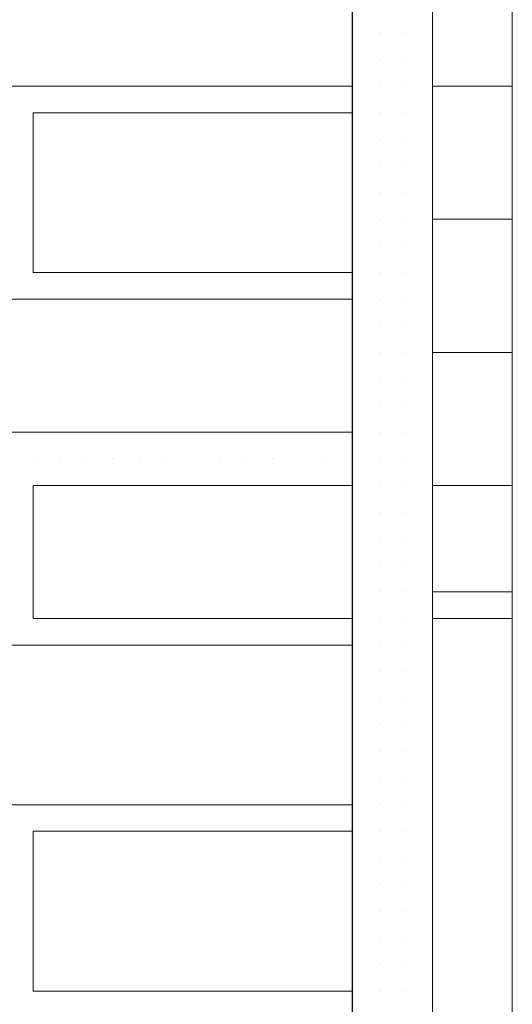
# Model space of a CAD drawing. Header units: metres. Extents: x 5.7 to 89.8, y 4 to 63.5.
# Tile 453 of 475: x 73.041 to 73.22, y 50.334 to 50.691. Entities that reach past the tile are written whole.
import ezdxf

# ---------------------------------------------------------------- set-up
doc = ezdxf.new("R2010")
doc.units = ezdxf.units.M
doc.header["$MEASUREMENT"] = 0
for name, color, linetype in [('PDF17_hatch-borshi', 7, 'Continuous'), ('PDF17_kaff', 7, 'Continuous'), ('PDF17_wall', 7, 'Continuous')]:
    doc.layers.add(name, color=color, linetype=linetype)

msp = doc.modelspace()

# ---------------------------------------------------------------- linework, layer by layer
at = {"layer": 'PDF17_hatch-borshi', "lineweight": 18}
for points in [[(73.16181, 50.6858), (73.16181, 50.6858)], [(73.16181, 50.6858), (73.16181, 50.6858)], [(73.16181, 50.6858), (73.16181, 50.6858)], [(73.16181, 50.6858), (73.16181, 50.6858)], [(73.17144, 50.6858), (73.17144, 50.6858)], [(73.17144, 50.6858), (73.17144, 50.6858)], [(73.17144, 50.6858), (73.17144, 50.6858)], [(73.17144, 50.6858), (73.17144, 50.6858)], [(73.18107, 50.6858), (73.18107, 50.6858)], [(73.18107, 50.6858), (73.18107, 50.6858)], [(73.18107, 50.6858), (73.18107, 50.6858)], [(73.18107, 50.6858), (73.18107, 50.6858)], [(73.1907, 50.6858), (73.1907, 50.6858)], [(73.1907, 50.6858), (73.1907, 50.6858)], [(73.17144, 50.67616), (73.17144, 50.67616)], [(73.17144, 50.67616), (73.17144, 50.67616)], [(73.17144, 50.67616), (73.17144, 50.67616)], [(73.17144, 50.67616), (73.17144, 50.67616)], [(73.18107, 50.67616), (73.18107, 50.67616)], [(73.18107, 50.67616), (73.18107, 50.67616)], [(73.18107, 50.67616), (73.18107, 50.67616)], [(73.1907, 50.67616), (73.1907, 50.67616)], [(73.1907, 50.67616), (73.1907, 50.67616)], [(73.1907, 50.67616), (73.1907, 50.67616)], [(73.1907, 50.67616), (73.1907, 50.67616)], [(73.16181, 50.66653), (72.93066, 50.66653)], [(73.04623, 50.66653), (73.04623, 50.66653)], [(73.04623, 50.66653), (73.04623, 50.66653)], [(73.05586, 50.66653), (73.05586, 50.66653)], [(73.05586, 50.66653), (73.05586, 50.66653)], [(73.06549, 50.66653), (73.06549, 50.66653)], [(73.07512, 50.66653), (73.07512, 50.66653)], [(73.08476, 50.66653), (73.08476, 50.66653)], [(73.09439, 50.66653), (73.09439, 50.66653)], [(73.12328, 50.66653), (73.12328, 50.66653)], [(73.14254, 50.66653), (73.14254, 50.66653)], [(73.16181, 50.66653), (73.16181, 50.66653)], [(73.17144, 50.66653), (73.17144, 50.66653)], [(73.17144, 50.66653), (73.17144, 50.66653)], [(73.18107, 50.66653), (73.18107, 50.66653)], [(73.18107, 50.66653), (73.18107, 50.66653)], [(73.18107, 50.66653), (73.18107, 50.66653)], [(73.18107, 50.66653), (73.18107, 50.66653)], [(73.1907, 50.66653), (73.1907, 50.66653)], [(73.1907, 50.66653), (73.1907, 50.66653)], [(73.1907, 50.66653), (73.1907, 50.66653)], [(73.1907, 50.66653), (73.1907, 50.66653)], [(73.16181, 50.6569), (73.04623, 50.6569), (73.04623, 50.59911), (73.16181, 50.59911)], [(73.04623, 50.6569), (73.04623, 50.6569)], [(73.06549, 50.6569), (73.06549, 50.6569)], [(73.06549, 50.6569), (73.06549, 50.6569)], [(73.08476, 50.6569), (73.08476, 50.6569)], [(73.09439, 50.6569), (73.09439, 50.6569)], [(73.11365, 50.6569), (73.11365, 50.6569)], [(73.11365, 50.6569), (73.11365, 50.6569)], [(73.12328, 50.6569), (73.12328, 50.6569)], [(73.13291, 50.6569), (73.13291, 50.6569)], [(73.15217, 50.6569), (73.15217, 50.6569)], [(73.15217, 50.6569), (73.15217, 50.6569)], [(73.15217, 50.6569), (73.15217, 50.6569)], [(73.16181, 50.6569), (73.16181, 50.6569)], [(73.16181, 50.6569), (73.16181, 50.6569)], [(73.16181, 50.6569), (73.16181, 50.6569)], [(73.17144, 50.6569), (73.17144, 50.6569)], [(73.17144, 50.6569), (73.17144, 50.6569)], [(73.17144, 50.6569), (73.17144, 50.6569)], [(73.17144, 50.6569), (73.17144, 50.6569)], [(73.18107, 50.6569), (73.18107, 50.6569)], [(73.18107, 50.6569), (73.18107, 50.6569)], [(73.1907, 50.6569), (73.1907, 50.6569)], [(73.1907, 50.6569), (73.1907, 50.6569)], [(73.1907, 50.6569), (73.1907, 50.6569)], [(73.16181, 50.64727), (73.16181, 50.64727)], [(73.16181, 50.64727), (73.16181, 50.64727)], [(73.17144, 50.64727), (73.17144, 50.64727)], [(73.17144, 50.64727), (73.17144, 50.64727)], [(73.17144, 50.64727), (73.17144, 50.64727)], [(73.17144, 50.64727), (73.17144, 50.64727)], [(73.18107, 50.64727), (73.18107, 50.64727)], [(73.18107, 50.64727), (73.18107, 50.64727)], [(73.18107, 50.64727), (73.18107, 50.64727)], [(73.1907, 50.64727), (73.1907, 50.64727)], [(73.1907, 50.64727), (73.1907, 50.64727)], [(73.1907, 50.64727), (73.1907, 50.64727)], [(73.04623, 50.63764), (73.04623, 50.63764)], [(73.04623, 50.63764), (73.04623, 50.63764)], [(73.16181, 50.63764), (73.16181, 50.63764)], [(73.17144, 50.63764), (73.17144, 50.63764)], [(73.17144, 50.63764), (73.17144, 50.63764)], [(73.17144, 50.63764), (73.17144, 50.63764)], [(73.17144, 50.63764), (73.17144, 50.63764)], [(73.17144, 50.63764), (73.17144, 50.63764)], [(73.18107, 50.63764), (73.18107, 50.63764)], [(73.18107, 50.63764), (73.18107, 50.63764)], [(73.18107, 50.63764), (73.18107, 50.63764)], [(73.1907, 50.63764), (73.1907, 50.63764)], [(73.1907, 50.63764), (73.1907, 50.63764)], [(73.1907, 50.63764), (73.1907, 50.63764)], [(73.1907, 50.63764), (73.1907, 50.63764)], [(73.04623, 50.62801), (73.04623, 50.62801)], [(73.16181, 50.62801), (73.16181, 50.62801)], [(73.16181, 50.62801), (73.16181, 50.62801)], [(73.17144, 50.62801), (73.17144, 50.62801)], [(73.17144, 50.62801), (73.17144, 50.62801)], [(73.17144, 50.62801), (73.17144, 50.62801)], [(73.17144, 50.62801), (73.17144, 50.62801)], [(73.18107, 50.62801), (73.18107, 50.62801)], [(73.18107, 50.62801), (73.18107, 50.62801)], [(73.1907, 50.62801), (73.1907, 50.62801)], [(73.1907, 50.62801), (73.1907, 50.62801)], [(73.1907, 50.62801), (73.1907, 50.62801)], [(73.04623, 50.61838), (73.04623, 50.61838)], [(73.16181, 50.61838), (73.16181, 50.61838)], [(73.16181, 50.61838), (73.16181, 50.61838)], [(73.17144, 50.61838), (73.17144, 50.61838)], [(73.17144, 50.61838), (73.17144, 50.61838)], [(73.17144, 50.61838), (73.17144, 50.61838)], [(73.17144, 50.61838), (73.17144, 50.61838)], [(73.17144, 50.61838), (73.17144, 50.61838)], [(73.18107, 50.61838), (73.18107, 50.61838)], [(73.18107, 50.61838), (73.18107, 50.61838)], [(73.18107, 50.61838), (73.18107, 50.61838)], [(73.18107, 50.61838), (73.18107, 50.61838)], [(73.1907, 50.61838), (73.1907, 50.61838)], [(73.1907, 50.61838), (73.1907, 50.61838)], [(73.1907, 50.61838), (73.1907, 50.61838)], [(73.1907, 50.61838), (73.1907, 50.61838)], [(73.04623, 50.60875), (73.04623, 50.60875)], [(73.04623, 50.60875), (73.04623, 50.60875)], [(73.04623, 50.60875), (73.04623, 50.60875)], [(73.16181, 50.60875), (73.16181, 50.60875)], [(73.16181, 50.60875), (73.16181, 50.60875)], [(73.16181, 50.60875), (73.16181, 50.60875)], [(73.17144, 50.60875), (73.17144, 50.60875)], [(73.17144, 50.60875), (73.17144, 50.60875)], [(73.17144, 50.60875), (73.17144, 50.60875)], [(73.18107, 50.60875), (73.18107, 50.60875)], [(73.18107, 50.60875), (73.18107, 50.60875)], [(73.18107, 50.60875), (73.18107, 50.60875)], [(73.1907, 50.60875), (73.1907, 50.60875)], [(73.1907, 50.60875), (73.1907, 50.60875)], [(73.1907, 50.60875), (73.1907, 50.60875)], [(73.1907, 50.60875), (73.1907, 50.60875)], [(73.04623, 50.59911), (73.04623, 50.59911)], [(73.04623, 50.59911), (73.04623, 50.59911)], [(73.05586, 50.59911), (73.05586, 50.59911)], [(73.05586, 50.59911), (73.05586, 50.59911)], [(73.06549, 50.59911), (73.06549, 50.59911)], [(73.06549, 50.59911), (73.06549, 50.59911)], [(73.07512, 50.59911), (73.07512, 50.59911)], [(73.07512, 50.59911), (73.07512, 50.59911)], [(73.08476, 50.59911), (73.08476, 50.59911)], [(73.08476, 50.59911), (73.08476, 50.59911)], [(73.08476, 50.59911), (73.08476, 50.59911)], [(73.10402, 50.59911), (73.10402, 50.59911)], [(73.11365, 50.59911), (73.11365, 50.59911)], [(73.12328, 50.59911), (73.12328, 50.59911)], [(73.12328, 50.59911), (73.12328, 50.59911)], [(73.14254, 50.59911), (73.14254, 50.59911)], [(73.14254, 50.59911), (73.14254, 50.59911)], [(73.15217, 50.59911), (73.15217, 50.59911)], [(73.16181, 50.59911), (73.16181, 50.59911)], [(73.16181, 50.59911), (73.16181, 50.59911)], [(73.17144, 50.59911), (73.17144, 50.59911)], [(73.17144, 50.59911), (73.17144, 50.59911)], [(73.18107, 50.59911), (73.18107, 50.59911)], [(73.18107, 50.59911), (73.18107, 50.59911)], [(73.18107, 50.59911), (73.18107, 50.59911)], [(73.1907, 50.59911), (73.1907, 50.59911)], [(73.1907, 50.59911), (73.1907, 50.59911)], [(73.1907, 50.59911), (73.1907, 50.59911)], [(72.93066, 50.58948), (73.16181, 50.58948)], [(73.05586, 50.58948), (73.05586, 50.58948)], [(73.11365, 50.58948), (73.11365, 50.58948)], [(73.13291, 50.58948), (73.13291, 50.58948)], [(73.15217, 50.58948), (73.15217, 50.58948)], [(73.16181, 50.58948), (73.16181, 50.58948)], [(73.16181, 50.58948), (73.16181, 50.58948)], [(73.17144, 50.58948), (73.17144, 50.58948)], [(73.17144, 50.58948), (73.17144, 50.58948)], [(73.17144, 50.58948), (73.17144, 50.58948)], [(73.18107, 50.58948), (73.18107, 50.58948)], [(73.18107, 50.58948), (73.18107, 50.58948)], [(73.18107, 50.58948), (73.18107, 50.58948)], [(73.18107, 50.58948), (73.18107, 50.58948)], [(73.1907, 50.58948), (73.1907, 50.58948)], [(73.1907, 50.58948), (73.1907, 50.58948)], [(73.1907, 50.58948), (73.1907, 50.58948)], [(73.1907, 50.58948), (73.1907, 50.58948)], [(73.16181, 50.57985), (73.16181, 50.57985)], [(73.16181, 50.57985), (73.16181, 50.57985)], [(73.16181, 50.57985), (73.16181, 50.57985)], [(73.17144, 50.57985), (73.17144, 50.57985)], [(73.17144, 50.57985), (73.17144, 50.57985)], [(73.17144, 50.57985), (73.17144, 50.57985)], [(73.18107, 50.57985), (73.18107, 50.57985)], [(73.18107, 50.57985), (73.18107, 50.57985)], [(73.18107, 50.57985), (73.18107, 50.57985)], [(73.1907, 50.57985), (73.1907, 50.57985)], [(73.1907, 50.57985), (73.1907, 50.57985)], [(73.16181, 50.57022), (73.16181, 50.57022)], [(73.16181, 50.57022), (73.16181, 50.57022)], [(73.17144, 50.57022), (73.17144, 50.57022)], [(73.17144, 50.57022), (73.17144, 50.57022)], [(73.17144, 50.57022), (73.17144, 50.57022)], [(73.18107, 50.57022), (73.18107, 50.57022)], [(73.18107, 50.57022), (73.18107, 50.57022)], [(73.18107, 50.57022), (73.18107, 50.57022)], [(73.18107, 50.57022), (73.18107, 50.57022)], [(73.1907, 50.57022), (73.1907, 50.57022)], [(73.1907, 50.57022), (73.1907, 50.57022)], [(73.1907, 50.57022), (73.1907, 50.57022)], [(73.1907, 50.57022), (73.1907, 50.57022)], [(73.1907, 50.57022), (73.1907, 50.57022)], [(73.16181, 50.56059), (73.16181, 50.56059)], [(73.16181, 50.56059), (73.16181, 50.56059)], [(73.16181, 50.56059), (73.16181, 50.56059)], [(73.17144, 50.56059), (73.17144, 50.56059)], [(73.17144, 50.56059), (73.17144, 50.56059)], [(73.17144, 50.56059), (73.17144, 50.56059)], [(73.18107, 50.56059), (73.18107, 50.56059)], [(73.18107, 50.56059), (73.18107, 50.56059)], [(73.18107, 50.56059), (73.18107, 50.56059)], [(73.18107, 50.56059), (73.18107, 50.56059)], [(73.18107, 50.56059), (73.18107, 50.56059)], [(73.1907, 50.56059), (73.1907, 50.56059)], [(73.1907, 50.56059), (73.1907, 50.56059)], [(73.16181, 50.55096), (73.16181, 50.55096)], [(73.16181, 50.55096), (73.16181, 50.55096)], [(73.16181, 50.55096), (73.16181, 50.55096)], [(73.16181, 50.55096), (73.16181, 50.55096)], [(73.17144, 50.55096), (73.17144, 50.55096)], [(73.17144, 50.55096), (73.17144, 50.55096)], [(73.17144, 50.55096), (73.17144, 50.55096)], [(73.18107, 50.55096), (73.18107, 50.55096)], [(73.18107, 50.55096), (73.18107, 50.55096)], [(73.18107, 50.55096), (73.18107, 50.55096)], [(73.18107, 50.55096), (73.18107, 50.55096)], [(73.18107, 50.55096), (73.18107, 50.55096)], [(73.1907, 50.55096), (73.1907, 50.55096)], [(73.1907, 50.55096), (73.1907, 50.55096)], [(73.1907, 50.55096), (73.1907, 50.55096)], [(73.1907, 50.55096), (73.1907, 50.55096)], [(73.16181, 50.54133), (72.93066, 50.54133)], [(73.05586, 50.54133), (73.05586, 50.54133)], [(73.06549, 50.54133), (73.06549, 50.54133)], [(73.14254, 50.54133), (73.14254, 50.54133)], [(73.16181, 50.54133), (73.16181, 50.54133)], [(73.16181, 50.54133), (73.16181, 50.54133)], [(73.17144, 50.54133), (73.17144, 50.54133)], [(73.17144, 50.54133), (73.17144, 50.54133)], [(73.18107, 50.54133), (73.18107, 50.54133)], [(73.18107, 50.54133), (73.18107, 50.54133)], [(73.18107, 50.54133), (73.18107, 50.54133)], [(73.18107, 50.54133), (73.18107, 50.54133)], [(73.18107, 50.54133), (73.18107, 50.54133)], [(73.1907, 50.54133), (73.1907, 50.54133)], [(73.1907, 50.54133), (73.1907, 50.54133)], [(73.1907, 50.54133), (73.1907, 50.54133)], [(73.1907, 50.54133), (73.1907, 50.54133)], [(73.04623, 50.5317), (73.04623, 50.5317)], [(73.04623, 50.5317), (73.04623, 50.5317)], [(73.04623, 50.5317), (73.04623, 50.5317)], [(73.05586, 50.5317), (73.05586, 50.5317)], [(73.05586, 50.5317), (73.05586, 50.5317)], [(73.06549, 50.5317), (73.06549, 50.5317)], [(73.06549, 50.5317), (73.06549, 50.5317)], [(73.07512, 50.5317), (73.07512, 50.5317)], [(73.08476, 50.5317), (73.08476, 50.5317)], [(73.09439, 50.5317), (73.09439, 50.5317)], [(73.09439, 50.5317), (73.09439, 50.5317)], [(73.11365, 50.5317), (73.11365, 50.5317)], [(73.11365, 50.5317), (73.11365, 50.5317)], [(73.12328, 50.5317), (73.12328, 50.5317)], [(73.12328, 50.5317), (73.12328, 50.5317)], [(73.13291, 50.5317), (73.13291, 50.5317)], [(73.15217, 50.5317), (73.15217, 50.5317)], [(73.15217, 50.5317), (73.15217, 50.5317)], [(73.15217, 50.5317), (73.15217, 50.5317)], [(73.16181, 50.5317), (73.16181, 50.5317)], [(73.16181, 50.5317), (73.16181, 50.5317)], [(73.16181, 50.5317), (73.16181, 50.5317)], [(73.16181, 50.5317), (73.16181, 50.5317)], [(73.16181, 50.5317), (73.16181, 50.5317)], [(73.17144, 50.5317), (73.17144, 50.5317)], [(73.17144, 50.5317), (73.17144, 50.5317)], [(73.17144, 50.5317), (73.17144, 50.5317)], [(73.18107, 50.5317), (73.18107, 50.5317)], [(73.18107, 50.5317), (73.18107, 50.5317)], [(73.18107, 50.5317), (73.18107, 50.5317)], [(73.18107, 50.5317), (73.18107, 50.5317)], [(73.1907, 50.5317), (73.1907, 50.5317)], [(73.1907, 50.5317), (73.1907, 50.5317)], [(73.16181, 50.47391), (73.04623, 50.47391), (73.04623, 50.52206), (73.16181, 50.52206)], [(73.16181, 50.52206), (73.16181, 50.52206)], [(73.16181, 50.52206), (73.16181, 50.52206)], [(73.16181, 50.52206), (73.16181, 50.52206)], [(73.17144, 50.52206), (73.17144, 50.52206)], [(73.17144, 50.52206), (73.17144, 50.52206)], [(73.17144, 50.52206), (73.17144, 50.52206)], [(73.18107, 50.52206), (73.18107, 50.52206)], [(73.18107, 50.52206), (73.18107, 50.52206)], [(73.18107, 50.52206), (73.18107, 50.52206)], [(73.1907, 50.52206), (73.1907, 50.52206)], [(73.1907, 50.52206), (73.1907, 50.52206)], [(73.1907, 50.52206), (73.1907, 50.52206)], [(73.1907, 50.52206), (73.1907, 50.52206)], [(73.04623, 50.51243), (73.04623, 50.51243)], [(73.04623, 50.51243), (73.04623, 50.51243)], [(73.16181, 50.51243), (73.16181, 50.51243)], [(73.17144, 50.51243), (73.17144, 50.51243)], [(73.17144, 50.51243), (73.17144, 50.51243)], [(73.17144, 50.51243), (73.17144, 50.51243)], [(73.18107, 50.51243), (73.18107, 50.51243)], [(73.18107, 50.51243), (73.18107, 50.51243)], [(73.18107, 50.51243), (73.18107, 50.51243)], [(73.18107, 50.51243), (73.18107, 50.51243)], [(73.1907, 50.51243), (73.1907, 50.51243)], [(73.1907, 50.51243), (73.1907, 50.51243)], [(73.1907, 50.51243), (73.1907, 50.51243)], [(73.16181, 50.5028), (73.16181, 50.5028)], [(73.16181, 50.5028), (73.16181, 50.5028)], [(73.16181, 50.5028), (73.16181, 50.5028)], [(73.16181, 50.5028), (73.16181, 50.5028)], [(73.17144, 50.5028), (73.17144, 50.5028)], [(73.17144, 50.5028), (73.17144, 50.5028)], [(73.17144, 50.5028), (73.17144, 50.5028)], [(73.17144, 50.5028), (73.17144, 50.5028)], [(73.18107, 50.5028), (73.18107, 50.5028)], [(73.18107, 50.5028), (73.18107, 50.5028)], [(73.1907, 50.5028), (73.1907, 50.5028)], [(73.1907, 50.5028), (73.1907, 50.5028)], [(73.1907, 50.5028), (73.1907, 50.5028)], [(73.1907, 50.5028), (73.1907, 50.5028)], [(73.04623, 50.49317), (73.04623, 50.49317)], [(73.04623, 50.49317), (73.04623, 50.49317)], [(73.16181, 50.49317), (73.16181, 50.49317)], [(73.16181, 50.49317), (73.16181, 50.49317)], [(73.17144, 50.49317), (73.17144, 50.49317)], [(73.17144, 50.49317), (73.17144, 50.49317)], [(73.17144, 50.49317), (73.17144, 50.49317)], [(73.18107, 50.49317), (73.18107, 50.49317)], [(73.18107, 50.49317), (73.18107, 50.49317)], [(73.18107, 50.49317), (73.18107, 50.49317)], [(73.18107, 50.49317), (73.18107, 50.49317)], [(73.1907, 50.49317), (73.1907, 50.49317)], [(73.1907, 50.49317), (73.1907, 50.49317)], [(73.1907, 50.49317), (73.1907, 50.49317)], [(73.16181, 50.48354), (73.16181, 50.48354)], [(73.16181, 50.48354), (73.16181, 50.48354)], [(73.16181, 50.48354), (73.16181, 50.48354)], [(73.16181, 50.48354), (73.16181, 50.48354)], [(73.17144, 50.48354), (73.17144, 50.48354)], [(73.17144, 50.48354), (73.17144, 50.48354)], [(73.17144, 50.48354), (73.17144, 50.48354)], [(73.17144, 50.48354), (73.17144, 50.48354)], [(73.18107, 50.48354), (73.18107, 50.48354)], [(73.18107, 50.48354), (73.18107, 50.48354)], [(73.18107, 50.48354), (73.18107, 50.48354)], [(73.1907, 50.48354), (73.1907, 50.48354)], [(73.1907, 50.48354), (73.1907, 50.48354)], [(73.1907, 50.48354), (73.1907, 50.48354)], [(73.1907, 50.48354), (73.1907, 50.48354)], [(73.1907, 50.48354), (73.1907, 50.48354)], [(73.1907, 50.48354), (73.1907, 50.48354)], [(73.04623, 50.47391), (73.04623, 50.47391)], [(73.04623, 50.47391), (73.04623, 50.47391)], [(73.04623, 50.47391), (73.04623, 50.47391)], [(73.05586, 50.47391), (73.05586, 50.47391)], [(73.06549, 50.47391), (73.06549, 50.47391)], [(73.07512, 50.47391), (73.07512, 50.47391)], [(73.07512, 50.47391), (73.07512, 50.47391)], [(73.08476, 50.47391), (73.08476, 50.47391)], [(73.08476, 50.47391), (73.08476, 50.47391)], [(73.10402, 50.47391), (73.10402, 50.47391)], [(73.12328, 50.47391), (73.12328, 50.47391)], [(73.14254, 50.47391), (73.14254, 50.47391)], [(73.16181, 50.47391), (73.16181, 50.47391)], [(73.16181, 50.47391), (73.16181, 50.47391)], [(73.17144, 50.47391), (73.17144, 50.47391)], [(73.17144, 50.47391), (73.17144, 50.47391)], [(73.18107, 50.47391), (73.18107, 50.47391)], [(73.18107, 50.47391), (73.18107, 50.47391)], [(73.18107, 50.47391), (73.18107, 50.47391)], [(73.1907, 50.47391), (73.1907, 50.47391)], [(73.1907, 50.47391), (73.1907, 50.47391)], [(73.16181, 50.46428), (72.93066, 50.46428)], [(73.04623, 50.46428), (73.04623, 50.46428)], [(73.05586, 50.46428), (73.05586, 50.46428)], [(73.05586, 50.46428), (73.05586, 50.46428)], [(73.06549, 50.46428), (73.06549, 50.46428)], [(73.08476, 50.46428), (73.08476, 50.46428)], [(73.08476, 50.46428), (73.08476, 50.46428)], [(73.11365, 50.46428), (73.11365, 50.46428)], [(73.11365, 50.46428), (73.11365, 50.46428)], [(73.12328, 50.46428), (73.12328, 50.46428)], [(73.13291, 50.46428), (73.13291, 50.46428)], [(73.14254, 50.46428), (73.14254, 50.46428)], [(73.15217, 50.46428), (73.15217, 50.46428)], [(73.15217, 50.46428), (73.15217, 50.46428)], [(73.16181, 50.46428), (73.16181, 50.46428)], [(73.17144, 50.46428), (73.17144, 50.46428)], [(73.17144, 50.46428), (73.17144, 50.46428)], [(73.17144, 50.46428), (73.17144, 50.46428)], [(73.17144, 50.46428), (73.17144, 50.46428)], [(73.17144, 50.46428), (73.17144, 50.46428)], [(73.18107, 50.46428), (73.18107, 50.46428)], [(73.18107, 50.46428), (73.18107, 50.46428)], [(73.1907, 50.46428), (73.1907, 50.46428)], [(73.1907, 50.46428), (73.1907, 50.46428)], [(73.1907, 50.46428), (73.1907, 50.46428)], [(73.1907, 50.46428), (73.1907, 50.46428)], [(73.1907, 50.46428), (73.1907, 50.46428)], [(73.1907, 50.46428), (73.1907, 50.46428)], [(73.16181, 50.45465), (73.16181, 50.45465)], [(73.16181, 50.45465), (73.16181, 50.45465)], [(73.16181, 50.45465), (73.16181, 50.45465)], [(73.17144, 50.45465), (73.17144, 50.45465)], [(73.17144, 50.45465), (73.17144, 50.45465)], [(73.17144, 50.45465), (73.17144, 50.45465)], [(73.18107, 50.45465), (73.18107, 50.45465)], [(73.18107, 50.45465), (73.18107, 50.45465)], [(73.18107, 50.45465), (73.18107, 50.45465)], [(73.18107, 50.45465), (73.18107, 50.45465)], [(73.1907, 50.45465), (73.1907, 50.45465)], [(73.1907, 50.45465), (73.1907, 50.45465)], [(73.1907, 50.45465), (73.1907, 50.45465)], [(73.17144, 50.44502), (73.17144, 50.44502)], [(73.17144, 50.44502), (73.17144, 50.44502)], [(73.17144, 50.44502), (73.17144, 50.44502)], [(73.17144, 50.44502), (73.17144, 50.44502)], [(73.18107, 50.44502), (73.18107, 50.44502)], [(73.1907, 50.44502), (73.1907, 50.44502)], [(73.1907, 50.44502), (73.1907, 50.44502)], [(73.1907, 50.44502), (73.1907, 50.44502)], [(73.1907, 50.44502), (73.1907, 50.44502)], [(73.16181, 50.43538), (73.16181, 50.43538)], [(73.16181, 50.43538), (73.16181, 50.43538)], [(73.16181, 50.43538), (73.16181, 50.43538)], [(73.17144, 50.43538), (73.17144, 50.43538)], [(73.17144, 50.43538), (73.17144, 50.43538)], [(73.17144, 50.43538), (73.17144, 50.43538)], [(73.17144, 50.43538), (73.17144, 50.43538)], [(73.18107, 50.43538), (73.18107, 50.43538)], [(73.18107, 50.43538), (73.18107, 50.43538)], [(73.18107, 50.43538), (73.18107, 50.43538)], [(73.18107, 50.43538), (73.18107, 50.43538)], [(73.18107, 50.43538), (73.18107, 50.43538)], [(73.1907, 50.43538), (73.1907, 50.43538)], [(73.1907, 50.43538), (73.1907, 50.43538)], [(73.1907, 50.43538), (73.1907, 50.43538)], [(73.16181, 50.42575), (73.16181, 50.42575)], [(73.17144, 50.42575), (73.17144, 50.42575)], [(73.17144, 50.42575), (73.17144, 50.42575)], [(73.17144, 50.42575), (73.17144, 50.42575)], [(73.17144, 50.42575), (73.17144, 50.42575)], [(73.17144, 50.42575), (73.17144, 50.42575)], [(73.18107, 50.42575), (73.18107, 50.42575)], [(73.18107, 50.42575), (73.18107, 50.42575)], [(73.1907, 50.42575), (73.1907, 50.42575)], [(73.1907, 50.42575), (73.1907, 50.42575)], [(73.1907, 50.42575), (73.1907, 50.42575)], [(73.1907, 50.42575), (73.1907, 50.42575)], [(73.16181, 50.41612), (73.16181, 50.41612)], [(73.16181, 50.41612), (73.16181, 50.41612)], [(73.17144, 50.41612), (73.17144, 50.41612)], [(73.17144, 50.41612), (73.17144, 50.41612)], [(73.17144, 50.41612), (73.17144, 50.41612)], [(73.18107, 50.41612), (73.18107, 50.41612)], [(73.18107, 50.41612), (73.18107, 50.41612)], [(73.18107, 50.41612), (73.18107, 50.41612)], [(73.18107, 50.41612), (73.18107, 50.41612)], [(73.18107, 50.41612), (73.18107, 50.41612)], [(73.1907, 50.41612), (73.1907, 50.41612)], [(73.1907, 50.41612), (73.1907, 50.41612)], [(73.1907, 50.41612), (73.1907, 50.41612)], [(73.16181, 50.40649), (72.93066, 50.40649)], [(73.04623, 50.40649), (73.04623, 50.40649)], [(73.04623, 50.40649), (73.04623, 50.40649)], [(73.05586, 50.40649), (73.05586, 50.40649)], [(73.05586, 50.40649), (73.05586, 50.40649)], [(73.06549, 50.40649), (73.06549, 50.40649)], [(73.07512, 50.40649), (73.07512, 50.40649)], [(73.08476, 50.40649), (73.08476, 50.40649)], [(73.09439, 50.40649), (73.09439, 50.40649)], [(73.11365, 50.40649), (73.11365, 50.40649)], [(73.12328, 50.40649), (73.12328, 50.40649)], [(73.14254, 50.40649), (73.14254, 50.40649)], [(73.16181, 50.40649), (73.16181, 50.40649)], [(73.16181, 50.40649), (73.16181, 50.40649)], [(73.17144, 50.40649), (73.17144, 50.40649)], [(73.17144, 50.40649), (73.17144, 50.40649)], [(73.17144, 50.40649), (73.17144, 50.40649)], [(73.17144, 50.40649), (73.17144, 50.40649)], [(73.17144, 50.40649), (73.17144, 50.40649)], [(73.18107, 50.40649), (73.18107, 50.40649)], [(73.18107, 50.40649), (73.18107, 50.40649)], [(73.1907, 50.40649), (73.1907, 50.40649)], [(73.1907, 50.40649), (73.1907, 50.40649)], [(73.1907, 50.40649), (73.1907, 50.40649)], [(73.16181, 50.39686), (73.04623, 50.39686), (73.04623, 50.33907), (73.16181, 50.33907)], [(73.04623, 50.39686), (73.04623, 50.39686)], [(73.06549, 50.39686), (73.06549, 50.39686)], [(73.06549, 50.39686), (73.06549, 50.39686)], [(73.08476, 50.39686), (73.08476, 50.39686)], [(73.09439, 50.39686), (73.09439, 50.39686)], [(73.11365, 50.39686), (73.11365, 50.39686)], [(73.12328, 50.39686), (73.12328, 50.39686)], [(73.13291, 50.39686), (73.13291, 50.39686)], [(73.15217, 50.39686), (73.15217, 50.39686)], [(73.15217, 50.39686), (73.15217, 50.39686)], [(73.15217, 50.39686), (73.15217, 50.39686)], [(73.16181, 50.39686), (73.16181, 50.39686)], [(73.16181, 50.39686), (73.16181, 50.39686)], [(73.16181, 50.39686), (73.16181, 50.39686)], [(73.16181, 50.39686), (73.16181, 50.39686)], [(73.16181, 50.39686), (73.16181, 50.39686)], [(73.17144, 50.39686), (73.17144, 50.39686)], [(73.17144, 50.39686), (73.17144, 50.39686)], [(73.17144, 50.39686), (73.17144, 50.39686)], [(73.17144, 50.39686), (73.17144, 50.39686)], [(73.18107, 50.39686), (73.18107, 50.39686)], [(73.18107, 50.39686), (73.18107, 50.39686)], [(73.18107, 50.39686), (73.18107, 50.39686)], [(73.18107, 50.39686), (73.18107, 50.39686)], [(73.1907, 50.39686), (73.1907, 50.39686)], [(73.1907, 50.39686), (73.1907, 50.39686)], [(73.1907, 50.39686), (73.1907, 50.39686)], [(73.17144, 50.38723), (73.17144, 50.38723)], [(73.17144, 50.38723), (73.17144, 50.38723)], [(73.17144, 50.38723), (73.17144, 50.38723)], [(73.17144, 50.38723), (73.17144, 50.38723)], [(73.18107, 50.38723), (73.18107, 50.38723)], [(73.18107, 50.38723), (73.18107, 50.38723)], [(73.18107, 50.38723), (73.18107, 50.38723)], [(73.1907, 50.38723), (73.1907, 50.38723)], [(73.1907, 50.38723), (73.1907, 50.38723)], [(73.1907, 50.38723), (73.1907, 50.38723)], [(73.1907, 50.38723), (73.1907, 50.38723)], [(73.04623, 50.3776), (73.04623, 50.3776)], [(73.04623, 50.3776), (73.04623, 50.3776)], [(73.16181, 50.3776), (73.16181, 50.3776)], [(73.16181, 50.3776), (73.16181, 50.3776)], [(73.16181, 50.3776), (73.16181, 50.3776)], [(73.16181, 50.3776), (73.16181, 50.3776)], [(73.17144, 50.3776), (73.17144, 50.3776)], [(73.17144, 50.3776), (73.17144, 50.3776)], [(73.17144, 50.3776), (73.17144, 50.3776)], [(73.18107, 50.3776), (73.18107, 50.3776)], [(73.18107, 50.3776), (73.18107, 50.3776)], [(73.18107, 50.3776), (73.18107, 50.3776)], [(73.18107, 50.3776), (73.18107, 50.3776)], [(73.04623, 50.36797), (73.04623, 50.36797)], [(73.04623, 50.36797), (73.04623, 50.36797)], [(73.16181, 50.36797), (73.16181, 50.36797)], [(73.16181, 50.36797), (73.16181, 50.36797)], [(73.16181, 50.36797), (73.16181, 50.36797)], [(73.17144, 50.36797), (73.17144, 50.36797)], [(73.17144, 50.36797), (73.17144, 50.36797)], [(73.17144, 50.36797), (73.17144, 50.36797)], [(73.17144, 50.36797), (73.17144, 50.36797)], [(73.17144, 50.36797), (73.17144, 50.36797)], [(73.18107, 50.36797), (73.18107, 50.36797)], [(73.18107, 50.36797), (73.18107, 50.36797)], [(73.18107, 50.36797), (73.18107, 50.36797)], [(73.18107, 50.36797), (73.18107, 50.36797)], [(73.18107, 50.36797), (73.18107, 50.36797)], [(73.1907, 50.36797), (73.1907, 50.36797)], [(73.1907, 50.36797), (73.1907, 50.36797)], [(73.1907, 50.36797), (73.1907, 50.36797)], [(73.1907, 50.36797), (73.1907, 50.36797)], [(73.16181, 50.35833), (73.16181, 50.35833)], [(73.16181, 50.35833), (73.16181, 50.35833)], [(73.17144, 50.35833), (73.17144, 50.35833)], [(73.17144, 50.35833), (73.17144, 50.35833)], [(73.17144, 50.35833), (73.17144, 50.35833)], [(73.18107, 50.35833), (73.18107, 50.35833)], [(73.18107, 50.35833), (73.18107, 50.35833)], [(73.18107, 50.35833), (73.18107, 50.35833)], [(73.18107, 50.35833), (73.18107, 50.35833)], [(73.18107, 50.35833), (73.18107, 50.35833)], [(73.1907, 50.35833), (73.1907, 50.35833)], [(73.1907, 50.35833), (73.1907, 50.35833)], [(73.1907, 50.35833), (73.1907, 50.35833)], [(73.04623, 50.3487), (73.04623, 50.3487)], [(73.04623, 50.3487), (73.04623, 50.3487)], [(73.04623, 50.3487), (73.04623, 50.3487)], [(73.16181, 50.3487), (73.16181, 50.3487)], [(73.16181, 50.3487), (73.16181, 50.3487)], [(73.16181, 50.3487), (73.16181, 50.3487)], [(73.17144, 50.3487), (73.17144, 50.3487)], [(73.17144, 50.3487), (73.17144, 50.3487)], [(73.17144, 50.3487), (73.17144, 50.3487)], [(73.18107, 50.3487), (73.18107, 50.3487)], [(73.18107, 50.3487), (73.18107, 50.3487)], [(73.18107, 50.3487), (73.18107, 50.3487)], [(73.18107, 50.3487), (73.18107, 50.3487)], [(73.1907, 50.3487), (73.1907, 50.3487)], [(73.1907, 50.3487), (73.1907, 50.3487)], [(73.1907, 50.3487), (73.1907, 50.3487)], [(73.04623, 50.33907), (73.04623, 50.33907)], [(73.04623, 50.33907), (73.04623, 50.33907)], [(73.05586, 50.33907), (73.05586, 50.33907)], [(73.05586, 50.33907), (73.05586, 50.33907)], [(73.06549, 50.33907), (73.06549, 50.33907)], [(73.06549, 50.33907), (73.06549, 50.33907)], [(73.07512, 50.33907), (73.07512, 50.33907)], [(73.07512, 50.33907), (73.07512, 50.33907)], [(73.08476, 50.33907), (73.08476, 50.33907)], [(73.08476, 50.33907), (73.08476, 50.33907)], [(73.08476, 50.33907), (73.08476, 50.33907)], [(73.10402, 50.33907), (73.10402, 50.33907)], [(73.11365, 50.33907), (73.11365, 50.33907)], [(73.12328, 50.33907), (73.12328, 50.33907)], [(73.12328, 50.33907), (73.12328, 50.33907)], [(73.14254, 50.33907), (73.14254, 50.33907)], [(73.14254, 50.33907), (73.14254, 50.33907)], [(73.15217, 50.33907), (73.15217, 50.33907)], [(73.16181, 50.33907), (73.16181, 50.33907)], [(73.16181, 50.33907), (73.16181, 50.33907)], [(73.17144, 50.33907), (73.17144, 50.33907)], [(73.17144, 50.33907), (73.17144, 50.33907)], [(73.17144, 50.33907), (73.17144, 50.33907)], [(73.17144, 50.33907), (73.17144, 50.33907)], [(73.18107, 50.33907), (73.18107, 50.33907)], [(73.18107, 50.33907), (73.18107, 50.33907)], [(73.18107, 50.33907), (73.18107, 50.33907)], [(73.18107, 50.33907), (73.18107, 50.33907)], [(73.18107, 50.33907), (73.18107, 50.33907)], [(73.1907, 50.33907), (73.1907, 50.33907)], [(73.1907, 50.33907), (73.1907, 50.33907)], [(73.1907, 50.33907), (73.1907, 50.33907)]]:
    msp.add_lwpolyline(points, dxfattribs=at)
at = {"layer": 'PDF17_kaff', "lineweight": 20}
for points in [[(73.1907, 52.00527), (73.1907, 49.70341)], [(73.21959, 50.67616), (73.21959, 50.66653), (73.21959, 50.61838), (73.21959, 50.57022), (73.1907, 50.57022), (73.21959, 50.57022)], [(73.1907, 50.66653), (73.21959, 50.66653)], [(73.21959, 50.61838), (73.1907, 50.61838), (73.21959, 50.61838)], [(73.21959, 50.61838), (73.21959, 50.61838)], [(73.1907, 50.48354), (73.21959, 50.48354), (73.21959, 50.52206), (73.1907, 50.52206), (73.21959, 50.52206), (73.21959, 50.57022), (73.1907, 50.57022)], [(73.21959, 50.57022), (73.21959, 50.57022)], [(73.21959, 50.57022), (73.21959, 50.57022)], [(73.21959, 50.52206), (73.21959, 50.52206)], [(73.21959, 50.48354), (73.21959, 50.47391)], [(73.1907, 50.47391), (73.21959, 50.47391), (73.21959, 50.26202), (73.1907, 50.26202)]]:
    msp.add_lwpolyline(points, dxfattribs=at)
msp.add_lwpolyline([(73.1907, 50.71469), (73.21959, 50.71469), (73.21959, 50.66653), (73.1907, 50.66653), (73.21959, 50.66653), (73.21959, 50.71469)], close=True, dxfattribs=at)
at = {"layer": 'PDF17_wall', "lineweight": 25}
msp.add_lwpolyline([(73.16181, 49.42411), (73.16181, 49.75157), (73.16181, 52.00527), (72.93066, 52.00527), (72.93066, 49.73231)], dxfattribs=at)

doc.saveas('drawing.dxf')
